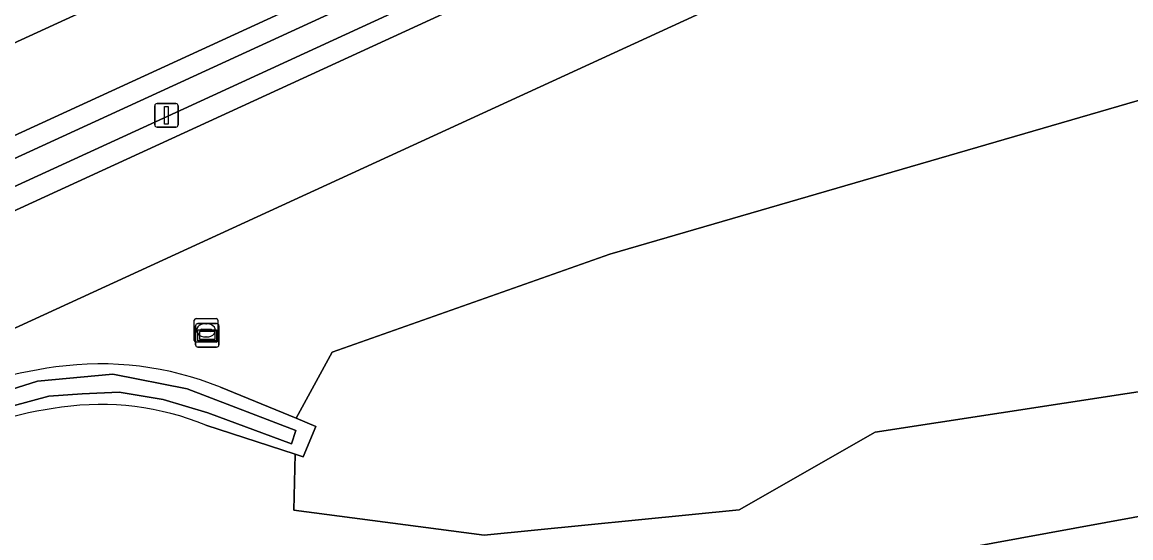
# Model space of a CAD drawing. Extents: x 154324 to 155744, y 382937 to 384188.
# Drawn here: x 155346.94 to 155393.78, y 384045 to 384066.78 of the extents above; entities that cross this region are included whole.
import ezdxf

# ---------------------------------------------------------------- set-up
doc = ezdxf.new("R2010")
doc.units = 0
for name, color, linetype in [('IMGEO_Brandkraan', 7, 'Continuous'), ('IMGEO_Fietspad_gesloten', 7, 'Continuous'), ('IMGEO_Groenvoorziening', 7, 'Continuous'), ('IMGEO_Lichtmast', 7, 'Continuous'), ('IMGEO_Naaldbos', 7, 'Continuous'), ('IMGEO_Oever', 7, 'Continuous'), ('IMGEO_Rijbaan_regionaal_gesloten', 7, 'Continuous'), ('IMGEO_Verklikker', 7, 'Continuous'), ('IMGEO_Waterloop', 7, 'Continuous')]:
    doc.layers.add(name, color=color, linetype=linetype)

msp = doc.modelspace()

# ---------------------------------------------------------------- linework, layer by layer
at = {"layer": 'IMGEO_Brandkraan'}
for p, q in [((155354.207, 384053.337), (155354.207, 384054.189)), ((155354.282, 384054.263), (155355.134, 384054.263)), ((155355.208, 384054.189), (155355.208, 384053.337)), ((155354.466, 384053.757), (155354.466, 384053.769)), ((155354.904, 384053.72), (155354.506, 384053.72)), ((155354.509, 384053.806), (155354.907, 384053.806)), ((155354.695, 384054.043), (155354.72, 384054.043)), ((155354.95, 384053.769), (155354.95, 384053.757)), ((155355.134, 384053.263), (155354.282, 384053.263)), ((155354.718, 384053.483), (155354.693, 384053.483))]:
    msp.add_line(p, q, dxfattribs=at)
for points in [[(155354.207, 384053.337), (155354.207, 384054.189)], [(155354.282, 384054.263), (155355.134, 384054.263)], [(155355.208, 384054.189), (155355.208, 384053.337)], [(155355.134, 384053.263), (155354.282, 384053.263)]]:
    msp.add_lwpolyline(points, dxfattribs=at)
for centre, radius, start, end in [((155354.284, 384054.187), 0.0765, 91.552, 178.448), ((155354.284, 384054.187), 0.0765, 91.552, 178.448), ((155355.132, 384054.187), 0.0765, 1.552, 88.448), ((155355.132, 384054.187), 0.0765, 1.552, 88.448), ((155354.506, 384053.766), 0.0403, 85.8775, 175.7526), ((155354.503, 384053.756), 0.0366, 178.938, 274.7102), ((155354.907, 384053.763), 0.043, 264.8664, 352.4533), ((155354.911, 384053.768), 0.0386, 1.7309, 96.639), ((155354.284, 384053.339), 0.0765, 181.552, 268.448), ((155354.284, 384053.339), 0.0765, 181.552, 268.448), ((155355.132, 384053.339), 0.0765, 271.552, 358.448), ((155355.132, 384053.339), 0.0765, 271.552, 358.448)]:
    msp.add_arc(centre, radius, start, end, dxfattribs=at)
for centre, major_axis, ratio, start_param, end_param in [((155354.694, 384053.763), (-0.387, 0.002), 0.722429, 4.712389, 7.853982), ((155354.719, 384053.763), (-0.39, 0.002), 0.717154, 1.570796, 4.712389)]:
    msp.add_ellipse(centre, major_axis=major_axis, ratio=ratio, start_param=start_param, end_param=end_param, dxfattribs=at)
at = {"layer": 'IMGEO_Fietspad_gesloten'}
msp.add_lwpolyline([(155389.956, 384081.901), (155387.573, 384084.704), (155322.262, 384054.741), (155153.249, 383977.036), (155080.941, 383943.909), (155082.34, 383940.7), (155107.896, 383952.388)], close=True, dxfattribs=at)
at = {"layer": 'IMGEO_Groenvoorziening'}
for points in [[(155566.728, 384167.1), (155566.214, 384169.267), (155554.91, 384164.088), (155462.373, 384121.668), (155397.138, 384091.79), (155303.667, 384048.873), (155254.498, 384026.37), (155178.427, 383991.44), (155079.739, 383946.19), (155080.941, 383943.909), (155153.249, 383977.036), (155322.262, 384054.741), (155387.573, 384084.704), (155405.572, 384092.961), (155436.252, 384107.036), (155566.728, 384167.1)], [(155567.788, 384162.639), (155567.566, 384163.575), (155437.664, 384103.785), (155406.753, 384089.606), (155389.956, 384081.901), (155107.896, 383952.388), (155082.34, 383940.7), (155068.842, 383934.526), (155068.64, 383933.902), (155125.852, 383959.693), (155390.548, 384081.204), (155436.679, 384102.381), (155567.788, 384162.639)], [(155567.788, 384162.639), (155436.679, 384102.381), (155390.548, 384081.204), (155125.852, 383959.693), (155068.64, 383933.902), (155067.364, 383929.955), (155065.085, 383926.976), (155061.871, 383923.826), (155058.133, 383919.375)], [(155108.958, 383949.826), (155116.785, 383953.754), (155126.877, 383958.819), (155183.941, 383985.208), (155353.768, 384063.115), (155391.259, 384080.368), (155535.377, 384146.692), (155558.223, 384156.124), (155568.361, 384160.227), (155567.788, 384162.639)], [(155568.539, 384159.477), (155568.361, 384160.227), (155558.223, 384156.124), (155535.377, 384146.692), (155391.259, 384080.368), (155353.768, 384063.115), (155183.941, 383985.208), (155126.877, 383958.819), (155152.797, 383969.816), (155391.893, 384079.622), (155407.71, 384086.886), (155495.767, 384127.327), (155520.89, 384138.727), (155531.3, 384143.578), (155545.606, 384149.916)], [(155506.325, 384124.218), (155471.113, 384108.34), (155409.357, 384082.203), (155402.084, 384079.125), (155394.955, 384076.021), (155392.931, 384075.139), (155245.217, 384007.292), (155133.002, 383955.75), (155126.218, 383952.481)], [(155355.313, 384051.361), (155358.509, 384050.046), (155360.04, 384052.84), (155371.765, 384056.975), (155398.02, 384064.607)], [(155424.426, 384054.98), (155416.075, 384057.347), (155411.855, 384056.144), (155401.881, 384053.301), (155396.29, 384051.503), (155382.984, 384049.458), (155377.23, 384046.179), (155366.46, 384045.112), (155358.421, 384046.173), (155358.47, 384048.53), (155354.702, 384049.759)], [(155374.785, 384042.366), (155395.038, 384046.062)]]:
    msp.add_lwpolyline(points, dxfattribs=at)
for centre, radius, start, end in [((155351.357, 384030.862), 21.564, 97.9879, 114.2209), ((155350.24, 384038.809), 13.538, 67.9948, 97.9844), ((155351.349, 384030.891), 19.819, 97.9781, 114.2713), ((155350.24, 384038.797), 11.835, 67.8501, 97.9738)]:
    msp.add_arc(centre, radius, start, end, dxfattribs=at)
at = {"layer": 'IMGEO_Lichtmast'}
for p, q in [((155352.537, 384062.446), (155352.537, 384063.246)), ((155352.537, 384063.246), (155352.537, 384062.446)), ((155352.637, 384063.346), (155353.427, 384063.346)), ((155353.427, 384063.346), (155352.637, 384063.346)), ((155353.527, 384063.246), (155353.527, 384062.446)), ((155353.527, 384062.446), (155353.527, 384063.246)), ((155353.427, 384062.346), (155352.637, 384062.346)), ((155352.637, 384062.346), (155353.427, 384062.346))]:
    msp.add_line(p, q, dxfattribs=at)
msp.add_lwpolyline([(155352.957, 384063.221), (155353.107, 384063.221), (155353.107, 384062.471), (155352.957, 384062.471), (155352.957, 384063.221)], dxfattribs=at)
for centre, start, end in [((155352.637, 384063.246), 90, 180), ((155352.637, 384063.246), 90, 180), ((155353.427, 384063.246), 0, 90), ((155353.427, 384063.246), 360, 90), ((155352.637, 384062.446), 180, 270), ((155352.637, 384062.446), 180, 270), ((155353.427, 384062.446), 270, 0), ((155353.427, 384062.446), 270, 0)]:
    msp.add_arc(centre, 0.1, start, end, dxfattribs=at)
at = {"layer": 'IMGEO_Naaldbos'}
msp.add_lwpolyline([(155398.02, 384064.607), (155371.765, 384056.975), (155360.04, 384052.84), (155358.509, 384050.046), (155359.346, 384049.702), (155358.817, 384048.417), (155358.47, 384048.53), (155358.421, 384046.173), (155366.46, 384045.112), (155377.23, 384046.179), (155382.984, 384049.458), (155396.29, 384051.503)], dxfattribs=at)
at = {"layer": 'IMGEO_Oever'}
for points in [[(155189.711, 383979.529), (155266.229, 384014.943), (155328.862, 384043.903), (155343.469, 384050.315), (155347.588, 384051.61), (155350.773, 384051.907), (155353.915, 384051.291), (155358.501, 384049.529), (155358.321, 384048.967), (155354.786, 384050.272), (155352.896, 384050.835), (155351.038, 384051.153), (155349.478, 384051.079), (155348.066, 384050.984), (155345.709, 384050.347), (155342.843, 384049.306), (155332.291, 384044.593), (155288.257, 384024.338), (155256.028, 384009.561), (155239.786, 384001.663)], [(155354.702, 384049.759), (155358.47, 384048.53), (155358.817, 384048.417), (155359.346, 384049.702), (155358.509, 384050.046), (155355.313, 384051.361)]]:
    msp.add_lwpolyline(points, dxfattribs=at)
for centre, radius, start, end in [((155351.357, 384030.862), 21.564, 97.9879, 114.2209), ((155350.24, 384038.809), 13.538, 67.9948, 97.9844), ((155351.349, 384030.891), 19.819, 97.9781, 114.2713), ((155350.24, 384038.797), 11.835, 67.8501, 97.9738)]:
    msp.add_arc(centre, radius, start, end, dxfattribs=at)
at = {"layer": 'IMGEO_Rijbaan_regionaal_gesloten'}
for points in [[(155126.218, 383952.481), (155133.002, 383955.75), (155245.217, 384007.292), (155392.931, 384075.139), (155394.955, 384076.021), (155391.893, 384079.622), (155152.797, 383969.816), (155126.877, 383958.819), (155116.785, 383953.754)], [(155395.038, 384046.062), (155374.785, 384042.366)]]:
    msp.add_lwpolyline(points, dxfattribs=at)
at = {"layer": 'IMGEO_Verklikker'}
for p, q in [((155354.263, 384053.153), (155354.263, 384053.953)), ((155354.263, 384053.953), (155354.263, 384053.153)), ((155354.363, 384054.053), (155355.153, 384054.053)), ((155355.153, 384054.053), (155354.363, 384054.053)), ((155355.253, 384053.953), (155355.253, 384053.153)), ((155355.253, 384053.153), (155355.253, 384053.953)), ((155355.153, 384053.053), (155354.363, 384053.053)), ((155354.363, 384053.053), (155355.153, 384053.053))]:
    msp.add_line(p, q, dxfattribs=at)
for points in [[(155354.364, 384053.785), (155355.152, 384053.785), (155355.152, 384053.321), (155354.364, 384053.321), (155354.364, 384053.785)], [(155354.429, 384053.72), (155354.429, 384053.386), (155355.087, 384053.386), (155355.087, 384053.72), (155354.429, 384053.72)]]:
    msp.add_lwpolyline(points, dxfattribs=at)
for centre, start, end in [((155354.363, 384053.953), 90, 180), ((155354.363, 384053.953), 90, 180), ((155355.153, 384053.953), 0, 90), ((155355.153, 384053.953), 360, 90), ((155354.363, 384053.153), 180, 270), ((155354.363, 384053.153), 180, 270), ((155355.153, 384053.153), 270, 0), ((155355.153, 384053.153), 270, 0)]:
    msp.add_arc(centre, 0.1, start, end, dxfattribs=at)
at = {"layer": 'IMGEO_Waterloop'}
msp.add_lwpolyline([(155239.786, 384001.663), (155256.028, 384009.561), (155288.257, 384024.338), (155332.291, 384044.593), (155342.843, 384049.306), (155345.709, 384050.347), (155348.066, 384050.984), (155349.478, 384051.079), (155351.038, 384051.153), (155352.896, 384050.835), (155354.786, 384050.272), (155358.321, 384048.967), (155358.501, 384049.529), (155353.915, 384051.291), (155350.773, 384051.907), (155347.588, 384051.61), (155343.469, 384050.315), (155328.862, 384043.903), (155266.229, 384014.943), (155189.711, 383979.529)], dxfattribs=at)

doc.saveas('drawing.dxf')
